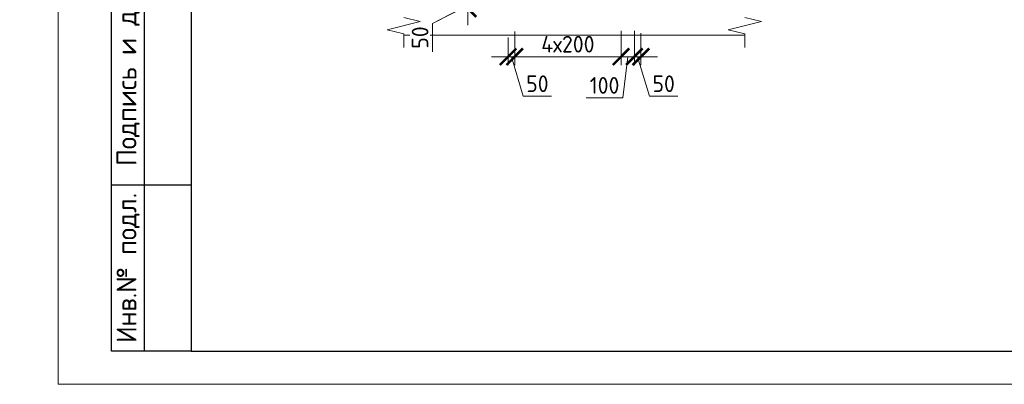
# Model space of a CAD drawing. Header units: millimetres. Extents: x 263826 to 1718326, y -423071 to 70137.
# Tile 306 of 486: x 632279 to 647094, y -331079 to -325599. Entities that reach past the tile are written whole.
import ezdxf
from ezdxf.enums import TextEntityAlignment as Align

# ---------------------------------------------------------------- set-up
doc = ezdxf.new("R2010")
doc.units = ezdxf.units.MM
for name, color, linetype, lineweight in [('AF_Stena', 90, 'Continuous', 18), ('KR_Fundament', 253, 'Continuous', 18), ('размер', 1, 'Continuous', 25), ('РАЗМЕРЫ', 1, 'Continuous', 9), ('Текст', 7, 'Continuous', 25), ('ТОНКИЕ', 7, 'Continuous', 9)]:
    doc.layers.add(name, color=color, linetype=linetype, lineweight=lineweight)
doc.layers.add('PDF7_Text', color=7, linetype='Continuous')
doc.layers.add('ТОЛСТЫЕ_ОСНОВНЫЕ', color=6, linetype='Continuous')
doc.styles.add('GOST-2.304_Type-B', font='GOST_Common.ttf')
doc.styles.add('PDF Times New Roman', font='times.ttf')
doc.styles.add('style1', font='GOST_Common.ttf', dxfattribs={"height": 500})
doc.styles.add('ГОСТ', font='GOST_Common.ttf')
doc.dimstyles.new('мой 25', dxfattribs={"dimscale": 100, "dimtxt": 2.5, "dimasz": 2.5, "dimexe": 1.25, "dimexo": 0.625, "dimtad": 1, "dimdec": 0, "dimlfac": 0.5, "dimtxsty": 'GOST-2.304_Type-B', "dimblk": 'ARCHTICK', "dimcen": 2.5, "dimdle": 1.25, "dimaunit": 1, "dimadec": 1, "dimazin": 2, "dimtfac": 1, "dimtdec": 0, "dimtmove": 1, "dimatfit": 3, "dimfxl": 6, "dimfxlon": 1, "dimtfill": 1, "dimlwd": -1, "dimlwe": -1, "dimarcsym": 0})

# ---------------------------------------------------------------- blocks, each defined once
blk = doc.blocks.new('штамп кж1.1')
at = {"layer": 'PDF7_Text', "insert": (410912, -84467), "char_height": 180, "width": 6881.02, "attachment_point": 7, "style": 'PDF Times New Roman'}
blk.add_mtext('\\pi1015.18152;Жилой дом со встроенными помещениями \\P\\pi311.27381;общественно-делового и коммерческого назначения на \\P\\pi667.38051;первом этаже здания и встроенно-пристроенным \\P\\pi874.76335;поликлиническим учреждением (поз. 2.2-2.3)', dxfattribs=at)
at = {"layer": 'Текст', "color": 7, "insert": (411117, -81801), "char_height": 250, "attachment_point": 1, "style": 'ГОСТ'}
blk.add_mtext_dynamic_manual_height_columns('\\pi594.35517;{\\fTimes New Roman|b0|i0|c204|p18;\\C256;Строительство жилого комплекса со  встроенными помещениями \\P\\pi1441.86779;общественного-делового, коммерческого назначения и \\P\\pi41.3631;поликлиническим учреждением по адресу: г. Чита, ул. 1-я Коллективная}', width=11543.07, gutter_width=12.5, heights=[0], dxfattribs=at)
blk = doc.blocks.new('*U46')
at = {"layer": 'ТОЛСТЫЕ_ОСНОВНЫЕ'}
for p, q in [((8, 5), (8, 90)), ((13, 5), (13, 90)), ((8, 30), (20, 30)), ((20, 5), (8, 5))]:
    blk.add_line(p, q, dxfattribs=at)
at = {"layer": 'ТОЛСТЫЕ_ОСНОВНЫЕ', "color": 6}
blk.add_lwpolyline([(20, 5), (415, 5), (415, 292), (20, 292)], close=True, dxfattribs=at)
at = {"layer": 'ТОНКИЕ'}
blk.add_lwpolyline([(0, 0), (420, 0), (420, 297), (0, 297)], close=True, dxfattribs=at)
at = {"layer": 'Текст', "style": 'style1'}
for s, p in [('Подпись и дата', (10.5, 47.5)), ('Инв.№ подл.', (10.5, 17.5))]:
    blk.add_text(s, height=3, rotation=90, dxfattribs=at).set_placement(p, align=Align.MIDDLE)
blk = doc.blocks.new('_ArchTick')
at = {"color": 0, "linetype": 'ByBlock', "const_width": 0.15}
blk.add_lwpolyline([(-0.5, -0.5), (0.5, 0.5)], dxfattribs=at)
blk = doc.blocks.new('*D1091')
at = {"layer": 'DEFPOINTS', "color": 0, "transparency": 16777216}
for p in [(639727, -325712), (639627, -325802), (639627, -326155)]:
    blk.add_point(p, dxfattribs=at)
at = {"layer": 'РАЗМЕРЫ', "color": 0, "linetype": 'Continuous', "transparency": 16777216}
for p, q in [((639727, -325775), (639727, -326280)), ((639627, -325864), (639627, -326280)), ((639627, -326155), (639377, -326155)), ((639727, -326155), (639627, -326155)), ((639727, -326155), (639627, -326155)), ((639677, -326155), (639855, -326748)), ((639727, -326155), (639977, -326155)), ((639855, -326748), (640280, -326748))]:
    blk.add_line(p, q, dxfattribs=at)
at = {"layer": 'РАЗМЕРЫ', "color": 0, "transparency": 16777216, "xscale": 250, "yscale": 250, "zscale": 250}
blk.add_blockref('_ArchTick', (639627, -326155), dxfattribs=at)
at = {"layer": 'РАЗМЕРЫ', "color": 0, "transparency": 16777216, "xscale": 250, "yscale": 250, "zscale": 250, "rotation": 180}
blk.add_blockref('_ArchTick', (639727, -326155), dxfattribs=at)
at = {"layer": 'РАЗМЕРЫ', "color": 0, "lineweight": 0, "transparency": 16777216, "insert": (640068, -326561), "char_height": 250, "attachment_point": 5, "style": 'GOST-2.304_Type-B', "bg_fill": 3, "box_fill_scale": 1.1, "bg_fill_color": 256, "bg_fill_true_color": 13158600, "bg_fill_transparency": 0}
blk.add_mtext('50', dxfattribs=at)
blk = doc.blocks.new('*D1092')
at = {"layer": 'DEFPOINTS', "color": 0, "lineweight": 0, "transparency": 16777216}
for p in [(639727, -325712), (641327, -325702), (641327, -326155)]:
    blk.add_point(p, dxfattribs=at)
at = {"layer": 'РАЗМЕРЫ', "color": 0, "linetype": 'Continuous', "transparency": 16777216}
for p, q in [((639727, -325775), (639727, -326280)), ((641327, -325765), (641327, -326280)), ((639602, -326155), (641452, -326155))]:
    blk.add_line(p, q, dxfattribs=at)
at = {"layer": 'РАЗМЕРЫ', "color": 0, "transparency": 16777216, "xscale": 250, "yscale": 250, "zscale": 250, "rotation": 180}
blk.add_blockref('_ArchTick', (639727, -326155), dxfattribs=at)
at = {"layer": 'РАЗМЕРЫ', "color": 0, "transparency": 16777216, "xscale": 250, "yscale": 250, "zscale": 250}
blk.add_blockref('_ArchTick', (641327, -326155), dxfattribs=at)
at = {"layer": 'РАЗМЕРЫ', "color": 0, "lineweight": 0, "transparency": 16777216, "insert": (640527, -325967), "char_height": 250, "attachment_point": 5, "style": 'GOST-2.304_Type-B', "bg_fill": 3, "box_fill_scale": 1.1, "bg_fill_color": 256, "bg_fill_true_color": 13158600, "bg_fill_transparency": 0}
blk.add_mtext('4х200', dxfattribs=at)
blk = doc.blocks.new('*D1093')
at = {"layer": 'DEFPOINTS', "color": 0, "transparency": 16777216}
for p in [(641327, -325702), (641527, -325702), (641527, -326155)]:
    blk.add_point(p, dxfattribs=at)
at = {"layer": 'РАЗМЕРЫ', "color": 0, "linetype": 'Continuous', "transparency": 16777216}
for p, q in [((641327, -325765), (641327, -326280)), ((641527, -325765), (641527, -326280)), ((641202, -326155), (641652, -326155)), ((641427, -326155), (641354, -326774)), ((641354, -326774), (640804, -326774))]:
    blk.add_line(p, q, dxfattribs=at)
at = {"layer": 'РАЗМЕРЫ', "color": 0, "transparency": 16777216, "xscale": 250, "yscale": 250, "zscale": 250, "rotation": 180}
blk.add_blockref('_ArchTick', (641327, -326155), dxfattribs=at)
at = {"layer": 'РАЗМЕРЫ', "color": 0, "transparency": 16777216, "xscale": 250, "yscale": 250, "zscale": 250}
blk.add_blockref('_ArchTick', (641527, -326155), dxfattribs=at)
at = {"layer": 'РАЗМЕРЫ', "color": 0, "lineweight": 0, "transparency": 16777216, "insert": (641079, -326586), "char_height": 250, "attachment_point": 5, "style": 'GOST-2.304_Type-B', "bg_fill": 3, "box_fill_scale": 1.1, "bg_fill_color": 256, "bg_fill_true_color": 13158600, "bg_fill_transparency": 0}
blk.add_mtext('100', dxfattribs=at)
blk = doc.blocks.new('*D1094')
at = {"layer": 'DEFPOINTS', "color": 0, "transparency": 16777216}
for p in [(641527, -325702), (641627, -325737), (641627, -326155)]:
    blk.add_point(p, dxfattribs=at)
at = {"layer": 'РАЗМЕРЫ', "color": 0, "linetype": 'Continuous', "transparency": 16777216}
for p, q in [((641527, -325765), (641527, -326280)), ((641627, -325799), (641627, -326280)), ((641527, -326155), (641277, -326155)), ((641527, -326155), (641627, -326155)), ((641527, -326155), (641627, -326155)), ((641577, -326155), (641755, -326748)), ((641627, -326155), (641877, -326155)), ((641755, -326748), (642180, -326748))]:
    blk.add_line(p, q, dxfattribs=at)
at = {"layer": 'РАЗМЕРЫ', "color": 0, "transparency": 16777216, "xscale": 250, "yscale": 250, "zscale": 250}
blk.add_blockref('_ArchTick', (641527, -326155), dxfattribs=at)
at = {"layer": 'РАЗМЕРЫ', "color": 0, "transparency": 16777216, "xscale": 250, "yscale": 250, "zscale": 250, "rotation": 180}
blk.add_blockref('_ArchTick', (641627, -326155), dxfattribs=at)
at = {"layer": 'РАЗМЕРЫ', "color": 0, "lineweight": 0, "transparency": 16777216, "insert": (641968, -326561), "char_height": 250, "attachment_point": 5, "style": 'GOST-2.304_Type-B', "bg_fill": 3, "box_fill_scale": 1.1, "bg_fill_color": 256, "bg_fill_true_color": 13158600, "bg_fill_transparency": 0}
blk.add_mtext('50', dxfattribs=at)
blk = doc.blocks.new('*D1090')
at = {"layer": 'DEFPOINTS', "color": 0, "transparency": 16777216}
for p in [(639022, -325334), (639627, -325334), (639627, -325433)]:
    blk.add_point(p, dxfattribs=at)
at = {"layer": 'РАЗМЕРЫ', "color": 0, "linetype": 'Continuous', "transparency": 16777216}
for p, q in [((639022, -325334), (639022, -325084)), ((639565, -325334), (638897, -325334)), ((639022, -325433), (639022, -325334)), ((639022, -325433), (639022, -325334)), ((639022, -325384), (638491, -325657)), ((639565, -325433), (638897, -325433)), ((639022, -325433), (639022, -325683)), ((638491, -325657), (638491, -326082))]:
    blk.add_line(p, q, dxfattribs=at)
at = {"layer": 'РАЗМЕРЫ', "color": 0, "transparency": 16777216, "xscale": 250, "yscale": 250, "zscale": 250}
for p, rotation in [((639022, -325334), 270), ((639022, -325433), 90)]:
    blk.add_blockref('_ArchTick', p, dxfattribs=dict(at, rotation=rotation))
at = {"layer": 'РАЗМЕРЫ', "color": 0, "lineweight": 0, "transparency": 16777216, "insert": (638304, -325869), "char_height": 250, "attachment_point": 5, "rotation": 90, "style": 'GOST-2.304_Type-B', "bg_fill": 3, "box_fill_scale": 1.1, "bg_fill_color": 256, "bg_fill_true_color": 13158600, "bg_fill_transparency": 0}
blk.add_mtext('50', dxfattribs=at)
blk = doc.blocks.new('*D1767')
at = {"layer": 'DEFPOINTS', "color": 0, "transparency": 16777216}
for p in [(639021, -325331), (639626, -325331), (639626, -325431)]:
    blk.add_point(p, dxfattribs=at)
at = {"layer": 'РАЗМЕРЫ', "color": 0, "linetype": 'Continuous', "transparency": 16777216}
for p, q in [((639021, -325331), (639021, -325081)), ((639564, -325331), (638896, -325331)), ((639021, -325431), (639021, -325331)), ((639021, -325431), (639021, -325331)), ((639021, -325381), (638490, -325654)), ((639564, -325431), (638896, -325431)), ((639021, -325431), (639021, -325681)), ((638490, -325654), (638490, -326079))]:
    blk.add_line(p, q, dxfattribs=at)
at = {"layer": 'РАЗМЕРЫ', "color": 0, "transparency": 16777216, "xscale": 250, "yscale": 250, "zscale": 250}
for p, rotation in [((639021, -325331), 270), ((639021, -325431), 90)]:
    blk.add_blockref('_ArchTick', p, dxfattribs=dict(at, rotation=rotation))
at = {"layer": 'РАЗМЕРЫ', "color": 0, "lineweight": 0, "transparency": 16777216, "insert": (638303, -325867), "char_height": 250, "attachment_point": 5, "rotation": 90, "style": 'GOST-2.304_Type-B', "bg_fill": 3, "box_fill_scale": 1.1, "bg_fill_color": 256, "bg_fill_true_color": 13158600, "bg_fill_transparency": 0}
blk.add_mtext('50', dxfattribs=at)
blk = doc.blocks.new('*D1766')
at = {"layer": 'DEFPOINTS', "color": 0, "transparency": 16777216}
for p in [(639021, -325331), (639626, -325331), (639626, -325431)]:
    blk.add_point(p, dxfattribs=at)
at = {"layer": 'РАЗМЕРЫ', "color": 0, "linetype": 'Continuous', "transparency": 16777216}
for p, q in [((639021, -325331), (639021, -325081)), ((639564, -325331), (638896, -325331)), ((639021, -325431), (639021, -325331)), ((639021, -325431), (639021, -325331)), ((639021, -325381), (638490, -325654)), ((639564, -325431), (638896, -325431)), ((639021, -325431), (639021, -325681)), ((638490, -325654), (638490, -326079))]:
    blk.add_line(p, q, dxfattribs=at)
at = {"layer": 'РАЗМЕРЫ', "color": 0, "transparency": 16777216, "xscale": 250, "yscale": 250, "zscale": 250}
for p, rotation in [((639021, -325331), 270), ((639021, -325431), 90)]:
    blk.add_blockref('_ArchTick', p, dxfattribs=dict(at, rotation=rotation))
at = {"layer": 'РАЗМЕРЫ', "color": 0, "lineweight": 0, "transparency": 16777216, "insert": (638303, -325867), "char_height": 250, "attachment_point": 5, "rotation": 90, "style": 'GOST-2.304_Type-B', "bg_fill": 3, "box_fill_scale": 1.1, "bg_fill_color": 256, "bg_fill_true_color": 13158600, "bg_fill_transparency": 0}
blk.add_mtext('50', dxfattribs=at)

msp = doc.modelspace()

# ---------------------------------------------------------------- linework, layer by layer
at = {"layer": 'AF_Stena', "lineweight": 20, "elevation": 3100}
for points in [[(638306.34554, -325625.98522), (637806.34554, -325750.98522)], [(638056.34554, -325563.48522), (638306.34554, -325625.98522)], [(643439.35131, -325625.98522), (642939.35131, -325750.98522)], [(643189.35131, -325563.48522), (643439.35131, -325625.98522)], [(637806.34554, -325750.98522), (638056.34554, -325813.48522)], [(642939.35131, -325750.98522), (643189.35131, -325813.48522)], [(638056.34554, -325813.48522), (638056.34554, -325868.48542)], [(638056.34554, -325868.48542), (638056.34554, -326018.48542)], [(643189.35131, -325813.48522), (643189.35131, -325868.48542)], [(643189.35131, -325868.48542), (643189.35131, -326018.48542)]]:
    msp.add_lwpolyline(points, dxfattribs=at)

# ---------------------------------------------------------------- block references
at = {"xscale": 100, "yscale": 100, "zscale": 100}
msp.add_blockref('*U46', (632858.89283, -331078.54822, 3100), dxfattribs=at)
at = {"layer": 'размер'}
for p in [(116435.21723, -244243.36059, 3100), (161542.0621, -244243.36059, 3100), (206588.17476, -244243.36059, 3100)]:
    msp.add_blockref('штамп кж1.1', p, dxfattribs=at)

# ---------------------------------------------------------------- texts
at = {"layer": 'Текст', "color": 7, "char_height": 250, "attachment_point": 1, "style": 'ГОСТ'}
for s, insert in [('\\pi3500;\\P\\pi1471.59091;{\\C0;План пилонов} 14-го этажа{\\H1.83333x; }', (483420.8066, -328877.58194, 3100)), ('\\pi3500;{\\C256;\\P\\pi2321.59091;Пилон П1 (14 ЭТ)}', (527293.54168, -328877.58194, 3100)), ('\\pi3500;{\\C256;\\P\\pi2296.59091;Пилон П2 (14 ЭТ)}', (572400.38655, -328877.58194, 3100)), ('\\pi3500;{\\C256;\\P\\pi2284.09091;Пилон П4 (14 ЭТ)}', (617446.49922, -328877.58194, 3100))]:
    msp.add_mtext_dynamic_manual_height_columns(s, width=7000, gutter_width=12.5, heights=[1500], dxfattribs=dict(at, insert=insert))

# ---------------------------------------------------------------- next in the draw order: dimensions: what is measured, and where the dimension line sits
at = {"layer": 'РАЗМЕРЫ', "color": 146, "lineweight": 0, "true_color": 0x006272}
dim = msp.add_linear_dim(base=(639627.12461, -326154.72223, 3100), p1=(639727.12461, -325712.24571, 3100), p2=(639627.12461, -325801.78482, 3100), dimstyle='мой 25', dxfattribs=at)
dim.commit()
dim.dimension.update_dxf_attribs({"geometry": '*D1091', "text_midpoint": (639917.74961, -326560.97223, 3100)})

# ---------------------------------------------------------------- next in the draw order: dimensions: what is measured, and where the dimension line sits
dim = msp.add_linear_dim(base=(641327.12461, -326154.72223, 3100), p1=(639727.12461, -325712.24571, 3100), p2=(641327.12461, -325702.24571, 3100), text='4х200', dimstyle='мой 25', override={"dimlfac": 0.25}, dxfattribs=at)
dim.commit()
dim.dimension.update_dxf_attribs({"geometry": '*D1092', "text_midpoint": (640527.12461, -325967.22223, 3100)})

# ---------------------------------------------------------------- next in the draw order: dimensions: what is measured, and where the dimension line sits
dim = msp.add_linear_dim(base=(641527.12461, -326154.72223, 3100), p1=(641327.12461, -325702.24571, 3100), p2=(641527.12461, -325702.24571, 3100), dimstyle='мой 25', dxfattribs=at)
dim.commit()
dim.dimension.update_dxf_attribs({"geometry": '*D1093', "text_midpoint": (641291.14704, -326773.53125, 3100), "dimtype": 160})

# ---------------------------------------------------------------- next in the draw order: dimensions: what is measured, and where the dimension line sits
dim = msp.add_linear_dim(base=(641627.12461, -326154.72223, 3100), p1=(641527.12461, -325702.24571, 3100), p2=(641627.12461, -325736.80261, 3100), dimstyle='мой 25', dxfattribs=at)
dim.commit()
dim.dimension.update_dxf_attribs({"geometry": '*D1094', "text_midpoint": (641817.74961, -326560.97223, 3100)})

# ---------------------------------------------------------------- next in the draw order: linework, layer by layer
at = {"layer": 'KR_Fundament', "lineweight": 9}
msp.add_line((638056.34554, -325833.48502, 3100), (643189.35131, -325833.48502, 3100), dxfattribs=at)

# ---------------------------------------------------------------- next in the draw order: dimensions: what is measured, and where the dimension line sits
at = {"layer": 'РАЗМЕРЫ', "color": 146, "lineweight": 0, "true_color": 0x006272}
dim = msp.add_linear_dim(base=(639022.40589, -325333.63664, 3100), p1=(639627.12461, -325433.48502, 3100), p2=(639627.12461, -325333.63664, 3100), angle=90, dimstyle='мой 25', dxfattribs=at)
dim.commit()
dim.dimension.update_dxf_attribs({"geometry": '*D1090', "text_midpoint": (638491.15589, -325719.36618, 3100), "dimtype": 160})

# ---------------------------------------------------------------- next in the draw order: block references
at = {"layer": 'размер'}
msp.add_blockref('штамп кж1.1', (72562.48214, -244243.36059, 3100), dxfattribs=at)

# ---------------------------------------------------------------- next in the draw order: dimensions: what is measured, and where the dimension line sits
at = {"layer": 'РАЗМЕРЫ', "color": 146, "lineweight": 0, "true_color": 0x006272}
dim = msp.add_linear_dim(base=(639021.29876, -325331.18567, 3100), p1=(639626.01748, -325431.03405, 3100), p2=(639626.01748, -325331.18567, 3100), angle=90, dimstyle='мой 25', dxfattribs=at)
dim.commit()
dim.dimension.update_dxf_attribs({"geometry": '*D1767', "text_midpoint": (638490.04876, -325716.91521, 3100), "dimtype": 160})

# ---------------------------------------------------------------- next in the draw order: dimensions: what is measured, and where the dimension line sits
dim = msp.add_linear_dim(base=(639021.29876, -325331.18567, 3100), p1=(639626.01748, -325431.03405, 3100), p2=(639626.01748, -325331.18567, 3100), angle=90, dimstyle='мой 25', dxfattribs=at)
dim.commit()
dim.dimension.update_dxf_attribs({"geometry": '*D1766', "text_midpoint": (638490.04876, -325716.91521, 3100), "dimtype": 160})

doc.saveas('drawing.dxf')
